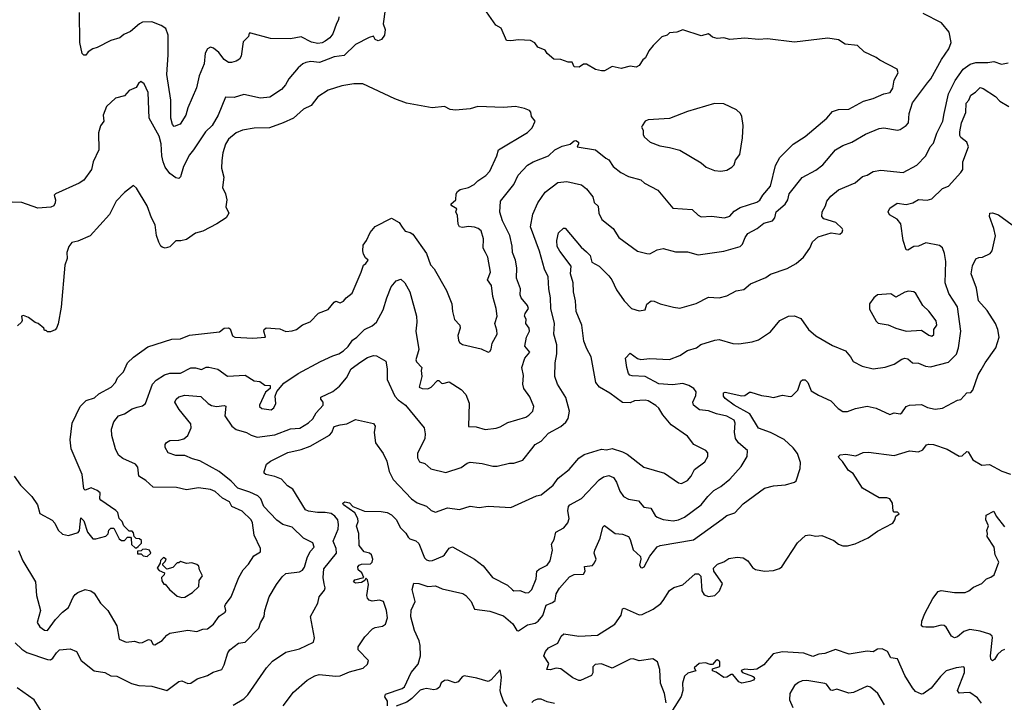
# Model space of a CAD drawing. Extents: x 1771496 to 1971148, y 471553 to 643630.
# Tile 306 of 656: x 1826601 to 1833124, y 550538 to 555057. Entities that reach past the tile are written whole.
import ezdxf

# ---------------------------------------------------------------- set-up
doc = ezdxf.new("R2010")
doc.units = 0

msp = doc.modelspace()

# ---------------------------------------------------------------- linework, layer by layer
at = {"layer": '0CON10XD'}
for points in [[(1829023.1, 555125), (1829008.8, 555028.8), (1829021.7, 554991.7), (1829017.5, 554955), (1828996.7, 554925), (1828975, 554916.2), (1828956.7, 554925), (1828945, 554946.7), (1828915, 554938.6), (1828825, 554893.3), (1828749.5, 554820.5), (1828685, 554810), (1828645, 554796.2), (1828587.4, 554772.6), (1828529.6, 554780.4), (1828495.5, 554774.5), (1828475.6, 554764.4), (1828445, 554737.5), (1828382.9, 554665), (1828361.9, 554625), (1828335, 554595.6), (1828256.9, 554543.1), (1828195, 554536.4), (1828085, 554561.5), (1828022.2, 554542.2), (1827965, 554543.3), (1827916.4, 554425), (1827875, 554356.9), (1827831.8, 554315), (1827752.9, 554195), (1827725, 554162.5), (1827685.9, 554085), (1827665, 554016.2), (1827655.4, 554004.6), (1827635, 554009.1), (1827595, 554038.5), (1827565, 554080), (1827550.3, 554115), (1827542.6, 554155), (1827538.3, 554235), (1827525.7, 554285.7), (1827459.5, 554405), (1827452.5, 554575), (1827425, 554632.5), (1827403, 554647), (1827387.5, 554635), (1827373, 554607), (1827325, 554587.5), (1827295, 554553.8), (1827235, 554536.7), (1827175, 554482.5), (1827154.3, 554425), (1827158, 554385), (1827136.9, 554353.1), (1827122.6, 554307.4), (1827125.6, 554195), (1827087.5, 554115), (1827075.7, 554065), (1827025.8, 553995), (1826995, 553974.4), (1826837.5, 553905), (1826830, 553895), (1826838.2, 553865), (1826836.3, 553843.7), (1826825.7, 553824.3), (1826807.5, 553815), (1826719.8, 553809.8), (1826615, 553847.5), (1826550.7, 553849.3)], [(1828716.1, 555076.1), (1828713.8, 555055), (1828698.8, 555031.2), (1828676.4, 554963.6), (1828655, 554936.7), (1828625, 554914.5), (1828605, 554903.9), (1828575, 554899.1), (1828535, 554908.2), (1828465, 554942.9), (1828395, 554930), (1828262.6, 554932.6), (1828132, 554968), (1828121.7, 554968.3), (1828115.7, 554945), (1828080.7, 554909.3), (1828068, 554815), (1828056.2, 554795), (1828035, 554782.5), (1828005, 554772.9), (1827985, 554774.4), (1827955, 554793.3), (1827919.3, 554839.3), (1827885, 554868), (1827865, 554875.7), (1827844, 554865), (1827828.6, 554835), (1827822.5, 554765), (1827788.9, 554685), (1827771.5, 554605), (1827715, 554473.3), (1827700.9, 554425), (1827664.8, 554365.2), (1827625, 554348.8), (1827612.5, 554362.5), (1827602.5, 554405), (1827601.6, 554525), (1827576.2, 554695), (1827585.3, 554825), (1827585.3, 554955), (1827567.9, 554997.9), (1827538.4, 555018.4), (1827475, 555041.8), (1827415, 555039.4), (1827395, 555029.4), (1827335, 554979.4), (1827291.3, 554958.7), (1827263.4, 554936.6), (1827205, 554918.6), (1827115, 554872.9), (1827085, 554864.4), (1827053.3, 554845), (1827038.8, 554821.2), (1827025, 554821.2), (1827015, 554833.8), (1826999.2, 554905), (1826996.2, 555103.8)], [(1831406.1, 554933.9), (1831305, 554926), (1831265, 554936), (1831221.7, 554931.7), (1831191.7, 554941.7), (1831165, 554963.3), (1831115, 554950), (1830995, 554990), (1830955, 554973.3), (1830905, 554970), (1830890, 554955), (1830855, 554942.5), (1830796.7, 554885), (1830769.3, 554850.7), (1830746.7, 554805), (1830729.5, 554790.5), (1830705, 554752.5), (1830685, 554743.3), (1830645, 554750), (1830585, 554733.3), (1830525, 554747.5), (1830475, 554717.5), (1830455, 554717.5), (1830415, 554727.5), (1830355, 554762.5), (1830335, 554762.5), (1830306.4, 554743.6), (1830275, 554743.8), (1830260, 554775), (1830235, 554776.2), (1830187, 554793), (1830140, 554795), (1830095, 554832.5), (1830082.5, 554855), (1830033.9, 554873.9), (1830013, 554903), (1829985, 554920), (1829905, 554924), (1829855, 554915.8), (1829825, 554918.8), (1829790.3, 555000.3), (1829755, 555020), (1829663.6, 555153.6)], [(1832615, 554638.1), (1832637.3, 554665), (1832707.1, 554792.9), (1832755.6, 554865), (1832772.5, 554905), (1832758.8, 554975), (1832708.8, 555035), (1832587.6, 555097.6)], [(1826591.7, 551541.7), (1826620.6, 551475), (1826706.2, 551335), (1826712.5, 551245), (1826737.9, 551145), (1826716.7, 551065), (1826735, 551037.1), (1826765, 551014.3), (1826785, 551014.2), (1826837.9, 551085), (1826885, 551135.4), (1826924.5, 551165), (1826955, 551233.8), (1826969.1, 551250.9), (1826985.8, 551264.2), (1827033.9, 551283.9), (1827072.5, 551275), (1827095, 551261.2), (1827135, 551193.8), (1827184.2, 551145), (1827244.4, 551045), (1827258.8, 550955), (1827305, 550935.5), (1827361.7, 550941.7), (1827395, 550930.6), (1827415, 550933.6), (1827455, 550954.4), (1827468.5, 550948.5), (1827485, 550920), (1827495, 550918.6), (1827545, 550947.8), (1827575, 550982.5), (1827595, 550994.4), (1827714.5, 551015.5), (1827775, 551005.4), (1827815, 551021.1), (1827845, 551024.4), (1827884.7, 551055.3), (1827923, 551107), (1827962.5, 551135), (1827967.1, 551145), (1827960.8, 551175), (1827964.2, 551185), (1828001.1, 551235), (1828053.6, 551365), (1828081.5, 551415), (1828116.9, 551453.1), (1828151.7, 551508.3), (1828195.7, 551535), (1828196.9, 551555), (1828153.2, 551645), (1828143.7, 551725), (1828135.2, 551745.2), (1828075, 551803.4), (1828005.7, 551835), (1827991.4, 551865), (1827945, 551888.5), (1827895, 551934.4), (1827865.5, 551945.5), (1827785, 551958.2), (1827705, 551944.5), (1827639.7, 551959.7), (1827485, 551961.1), (1827437, 552007), (1827390, 552035), (1827384.2, 552095), (1827368, 552115), (1827285, 552151.5), (1827254.3, 552174.3), (1827235.4, 552215), (1827210.8, 552305), (1827208.8, 552345), (1827224.1, 552395), (1827255.3, 552434.7), (1827295, 552447.7), (1827345, 552480.4), (1827378.8, 552491.2), (1827415, 552500), (1827434.3, 552515), (1827481.5, 552645), (1827505, 552670), (1827561.1, 552705), (1827596.2, 552716.2), (1827665, 552717.5), (1827735, 552751.5), (1827765, 552751.3), (1827805, 552741.5), (1827835, 552756), (1827854.1, 552755.9), (1827912.4, 552742.4), (1827976.4, 552696.4), (1828095, 552704.4), (1828155, 552666.9), (1828191.7, 552661.7), (1828225, 552637.5), (1828260, 552635), (1828260, 552615), (1828229.3, 552590.7), (1828188.8, 552505), (1828190, 552495), (1828205, 552482.5), (1828265.8, 552474.2), (1828285, 552487.5), (1828296.7, 552515), (1828293.9, 552563.9), (1828303.3, 552595), (1828350.3, 552649.7), (1828444.6, 552715.4), (1828593, 552793), (1828675, 552832), (1828715, 552844), (1828745, 552864.2), (1828777.3, 552892.7), (1828804.7, 552935.3), (1828835.3, 552954.7), (1828885.8, 553005), (1828935, 553031.1), (1828964.5, 553055), (1829009.1, 553135), (1829032.7, 553215), (1829062.4, 553287.6), (1829095, 553327.5), (1829125, 553339.2), (1829152.9, 553315), (1829186.2, 553256.2), (1829229.4, 553095), (1829231.4, 553055), (1829224.2, 552995), (1829244.4, 552874.4), (1829224.4, 552805), (1829230.7, 552790.7), (1829265.6, 552755), (1829260.4, 552735), (1829265.4, 552694.6), (1829248, 552625), (1829267.5, 552615), (1829305, 552612.7), (1829326.5, 552625), (1829368.8, 552668.8), (1829378.3, 552668.3), (1829395, 552650), (1829405, 552647.5), (1829445, 552659.2), (1829525, 552608), (1829557.5, 552575), (1829578.7, 552518.7), (1829574.4, 552364.4), (1829625, 552360.8), (1829685, 552343.5), (1829757.2, 552352.8), (1829785, 552360.6), (1829835, 552390), (1829955, 552424.5), (1829975, 552438.1), (1830000.5, 552465), (1830006.7, 552495), (1829980.5, 552560.5), (1829940, 552615), (1829933.3, 552645), (1829937.8, 552702.2), (1829928.5, 552755), (1829948, 552815), (1829981.1, 552855), (1829947.9, 552895), (1829957.6, 552955), (1829977.4, 552995), (1829975.2, 553015.2), (1829953.8, 553045), (1829955.3, 553075), (1829945.4, 553095), (1829949.1, 553110.8), (1829972.1, 553145), (1829965, 553165.6), (1829923.8, 553215), (1829915.5, 553235), (1829918.2, 553275), (1829892.5, 553345), (1829895.4, 553415), (1829885.5, 553465), (1829864.6, 553515), (1829863.3, 553556.7), (1829849.1, 553629.1), (1829800.5, 553725), (1829781.9, 553781.9), (1829786.5, 553855), (1829875, 553966.7), (1829902.5, 554027.5), (1829965, 554093.3), (1830002, 554115), (1830103.3, 554155), (1830146.7, 554195), (1830195, 554219.5), (1830248.2, 554231.8), (1830275, 554254), (1830285, 554257.1), (1830302, 554245), (1830303.8, 554235), (1830294.1, 554214.1), (1830415, 554195.4), (1830485, 554140), (1830505, 554130), (1830533.1, 554085), (1830583.8, 554045), (1830635, 554018.5), (1830715, 553997.5), (1830740, 553975), (1830828.8, 553928.8), (1830928.7, 553808.7), (1831055, 553800.8), (1831095, 553762.9), (1831115, 553751.9), (1831184.3, 553755.7), (1831270, 553745), (1831305, 553756), (1831335, 553789.2), (1831375, 553814.4), (1831485, 553849.5), (1831505, 553861.9), (1831524, 553896), (1831575.6, 553955), (1831608.3, 554091.7), (1831636, 554144), (1831725, 554232.9), (1831805, 554283.3), (1831948.1, 554405), (1831985, 554448.1), (1832025, 554462.2), (1832095, 554463.8), (1832191.7, 554518.3), (1832255, 554535.6), (1832325, 554565.6), (1832368.8, 554575), (1832385, 554603.3), (1832393.5, 554656.5), (1832420, 554705), (1832415, 554730), (1832299.3, 554789.3), (1832275, 554807.5), (1832195, 554843.8), (1832152.5, 554885), (1832070, 554895), (1832025, 554922.5), (1831955, 554933.8), (1831735, 554907.1), (1831555, 554930), (1831495, 554926), (1831406.1, 554933.9)], [(1828015, 550518.6), (1828085, 550561.4), (1828111.9, 550588.1), (1828235.7, 550765), (1828275, 550809.5), (1828365, 550870.6), (1828455, 550892.2), (1828547.5, 550935), (1828553.3, 550965), (1828527.5, 551105), (1828575.8, 551194.2), (1828584, 551235), (1828620.6, 551279.4), (1828624.4, 551295.6), (1828617.8, 551322.2), (1828610.7, 551365), (1828615, 551421.2), (1828700.6, 551525), (1828696.9, 551555), (1828677.2, 551605), (1828710.4, 551685), (1828713.6, 551715), (1828707.5, 551745), (1828689.5, 551769.5), (1828665, 551786.9), (1828625, 551795.4), (1828573.9, 551793.9), (1828515, 551803.1), (1828495, 551812.5), (1828409.8, 551949.8), (1828375, 551970.8), (1828334.5, 552014.5), (1828291.7, 552031.7), (1828232.5, 552045), (1828220, 552055), (1828220, 552065), (1828236.4, 552113.6), (1828262.5, 552135), (1828378, 552192), (1828465, 552211.5), (1828525, 552233.8), (1828653.4, 552306.6), (1828668.5, 552325), (1828685, 552363.1), (1828724.5, 552375.5), (1828768, 552382), (1828825, 552410), (1828945, 552383.3), (1828956.2, 552365), (1828948.6, 552325), (1828959.1, 552255), (1829008, 552185), (1829032.5, 552135), (1829048.1, 552065), (1829075, 552012), (1829196, 551885), (1829235, 551857.5), (1829295.5, 551835.5), (1829327.9, 551807.9), (1829355, 551795.8), (1829435, 551824.4), (1829515, 551814.4), (1829585, 551837.1), (1829645, 551828.1), (1829705, 551837.1), (1829855, 551827.3), (1830025, 551903.8), (1830055, 551912), (1830135.4, 551974.6), (1830168.6, 552021.4), (1830240.6, 552079.4), (1830305, 552154.2), (1830341.2, 552178.8), (1830455, 552213.1), (1830489.1, 552209.1), (1830525, 552217.3), (1830595, 552195.6), (1830625, 552180), (1830735, 552094), (1830873.3, 552055), (1830965, 551990.8), (1830985, 551986), (1831025, 552006), (1831049.2, 552035), (1831071.5, 552078.5), (1831140.3, 552129.7), (1831160, 552165), (1831159.5, 552189.5), (1831146.7, 552205), (1831067.5, 552245), (1831025, 552300), (1830917.5, 552375), (1830861.1, 552441.1), (1830835.4, 552485.4), (1830815, 552502.9), (1830765, 552533.3), (1830745, 552538.9), (1830675, 552533.3), (1830645, 552521.4), (1830595, 552523.1), (1830510.8, 552585), (1830442.9, 552625), (1830417.8, 552655), (1830387.8, 552825), (1830357.8, 552877.8), (1830338.3, 552928.3), (1830325.4, 553035), (1830287.9, 553125), (1830282.5, 553195), (1830270, 553255), (1830268.2, 553315), (1830250.9, 553375), (1830253.8, 553425), (1830178.5, 553525), (1830162.5, 553555), (1830160, 553595), (1830170, 553645), (1830204.2, 553675.8), (1830215, 553676.2), (1830320.7, 553550.7), (1830355, 553520.6), (1830380, 553495), (1830391.1, 553451.1), (1830440.6, 553425), (1830505, 553360.8), (1830524.6, 553334.6), (1830555, 553268), (1830606.1, 553196.1), (1830655, 553145.7), (1830705, 553130), (1830743.9, 553136.1), (1830756.8, 553173.2), (1830785, 553195.8), (1830805, 553194.2), (1830845, 553176), (1830932.7, 553152.7), (1830975, 553147.5), (1831082.1, 553177.9), (1831165, 553220.8), (1831235, 553215.8), (1831285, 553228), (1831347.9, 553262.1), (1831398.9, 553271.1), (1831442.6, 553307.4), (1831545, 553350), (1831575, 553372.2), (1831685, 553410), (1831745, 553441.9), (1831794, 553485), (1831835.8, 553545), (1831854.2, 553585.8), (1831891.7, 553618.3), (1831976.2, 553646.2), (1832035, 553636.2), (1832050.3, 553649.7), (1832054, 553665), (1832049.2, 553675), (1832008.8, 553715), (1831929.1, 553739.1), (1831915.6, 553755), (1831917.8, 553785), (1831940, 553825), (1831947.5, 553855), (1831975, 553888.9), (1832025, 553930.6), (1832135, 553976.9), (1832185, 554018.9), (1832215, 554027.1), (1832255, 554051.4), (1832305, 554060.6), (1832455, 554044.4), (1832545.5, 554094.5), (1832605, 554156), (1832632.9, 554215), (1832655, 554238.8), (1832677.8, 554305), (1832717.3, 554385), (1832725.4, 554435), (1832754.8, 554565.2), (1832798.9, 554655), (1832851.3, 554728.7), (1832898.6, 554761.4), (1832935, 554773.5), (1833015, 554773.1), (1833055, 554779.5), (1833105, 554762.9), (1833149.3, 554770.7)], [(1826571.7, 550931.7), (1826615, 550888.6), (1826648.3, 550868.3), (1826785, 550820.6), (1826805, 550820), (1826820.7, 550829.3), (1826845, 550866), (1826865, 550884.3), (1826935, 550892), (1826976.2, 550875), (1827008.5, 550815), (1827095, 550746.9), (1827165, 550734.3), (1827205, 550713.5), (1827245, 550711.4), (1827342.2, 550662.2), (1827388.9, 550648.9), (1827475, 550645.6), (1827575, 550615.6), (1827655, 550675.6), (1827675, 550679.4), (1827715, 550662.5), (1827735, 550663.5), (1827777.1, 550692.9), (1827845, 550715.8), (1827882.4, 550737.6), (1827939.4, 550755), (1827956.2, 550785), (1827980, 550865), (1827992, 550885), (1828049.7, 550930.3), (1828095, 550936.4), (1828185, 551029.4), (1828195.4, 551064.6), (1828220, 551105), (1828225.7, 551145), (1828254.2, 551235), (1828302.5, 551317.5), (1828340.7, 551369.3), (1828365, 551390.8), (1828455, 551401.9), (1828475, 551411.9), (1828488.2, 551431.8), (1828504.8, 551495.2), (1828525, 551535.6), (1828551.4, 551565), (1828543.6, 551593.6), (1828481.4, 551625), (1828406.8, 551696.8), (1828345, 551714.3), (1828303.3, 551743.3), (1828217.3, 551835), (1828199.2, 551885), (1828179.4, 551905), (1828125, 551930), (1828045, 551955.4), (1828001, 552001), (1827921.5, 552065), (1827795, 552137.3), (1827745, 552149.6), (1827695, 552171.5), (1827635, 552172.7), (1827585, 552190), (1827564.2, 552225), (1827564.7, 552245), (1827572.3, 552257.7), (1827595, 552271.5), (1827655, 552273.2), (1827687.2, 552282.8), (1827714, 552305), (1827737.1, 552355), (1827735, 552381.2), (1827657.1, 552477.1), (1827628.9, 552525), (1827637.8, 552545), (1827655, 552560.9), (1827695, 552570.7), (1827801.5, 552561.5), (1827849.1, 552515), (1827872.3, 552502.3), (1827905, 552496.7), (1827955, 552502.2), (1827967.2, 552497.2), (1827960.8, 552435), (1828006.6, 552366.6), (1828034.8, 552344.8), (1828104, 552324), (1828135, 552305.6), (1828175, 552293.6), (1828291.3, 552308.7), (1828395, 552349.3), (1828456.9, 552353.1), (1828515, 552388.2), (1828543.1, 552415), (1828565, 552454.2), (1828611.9, 552505), (1828610.5, 552525), (1828596, 552545), (1828595, 552558.8), (1828675, 552594.5), (1828720.2, 552629.8), (1828766.8, 552685), (1828797.8, 552745), (1828861.2, 552791.2), (1828905, 552821.2), (1828945, 552834.5), (1828965, 552831.4), (1829025.4, 552795.4), (1829036.3, 552746.3), (1829034.6, 552674.6), (1829086.7, 552565), (1829109.2, 552539.2), (1829157.8, 552505), (1829280, 552355), (1829287.5, 552315), (1829285, 552283.3), (1829237.1, 552185), (1829236.6, 552156.6), (1829249.8, 552129.8), (1829285, 552118.6), (1829325, 552082.9), (1829425, 552059.2), (1829525, 552092.2), (1829565, 552121.1), (1829585, 552127.1), (1829665, 552119.4), (1829735, 552101.4), (1829765, 552101.4), (1829845, 552120.8), (1829875, 552121.4), (1829935, 552141.2), (1829994.5, 552215.5), (1830015.8, 552245), (1830055, 552267.1), (1830105, 552319.2), (1830186.2, 552363.8), (1830218, 552392), (1830234.4, 552415.6), (1830244.4, 552465), (1830218, 552555), (1830163.5, 552645), (1830145.6, 552695), (1830148.6, 552785), (1830159.4, 552845), (1830158.9, 552905), (1830139.4, 552975), (1830143.3, 553045), (1830120, 553145), (1830118.2, 553215), (1830105.5, 553275), (1830102.1, 553355), (1830078.2, 553405), (1830044.6, 553525), (1829985.5, 553685), (1830000.2, 553769.8), (1830034.5, 553845.5), (1830082, 553915), (1830165, 553980), (1830225, 553985.5), (1830322.6, 553962.6), (1830356.1, 553936.1), (1830397.5, 553885), (1830407.7, 553847.7), (1830433.3, 553823.3), (1830438.2, 553775), (1830456.5, 553735), (1830532.9, 553675), (1830569.2, 553615), (1830694.5, 553524.5), (1830755, 553508.1), (1830775, 553507.5), (1830825, 553534.3), (1830865, 553541.4), (1830945, 553519.4), (1831025, 553519.2), (1831095, 553500.8), (1831265.5, 553524.5), (1831375, 553555.7), (1831388.9, 553571.1), (1831406.8, 553615), (1831425, 553642.1), (1831486.6, 553673.4), (1831530.1, 553709.9), (1831589.4, 553725), (1831604.4, 553745), (1831612.2, 553785), (1831672.3, 553835), (1831690, 553865), (1831699.5, 553905), (1831785, 554012.5), (1831875, 554061.4), (1831920.8, 554095), (1832006.2, 554195), (1832055, 554224.3), (1832115, 554245.7), (1832205, 554298.1), (1832295, 554335.6), (1832325, 554340.6), (1832415.6, 554324.4), (1832435, 554329.2), (1832475, 554355.6), (1832489.5, 554375), (1832493.1, 554435), (1832515, 554506.2), (1832615, 554638.1)], [(1827608.9, 552941.1), (1827665, 552944.4), (1827725, 552968.9), (1827925, 552991.1), (1827955, 553014), (1827985, 553016.7), (1827995, 553010), (1828010, 552965), (1828025, 552955.8), (1828145, 552947.5), (1828230, 552955), (1828217.5, 552995), (1828220, 553005), (1828233.6, 553016.4), (1828325, 553010), (1828365, 552993.3), (1828405, 552996.7), (1828435, 553006.7), (1828473.9, 553036.1), (1828525, 553057.5), (1828580, 553115), (1828645, 553137.5), (1828685, 553187.5), (1828695, 553192.5), (1828725, 553183.3), (1828745, 553192.5), (1828763.6, 553216.4), (1828803, 553247), (1828863.8, 553385), (1828877.5, 553432.5), (1828895, 553442.5), (1828910, 553465), (1828890.7, 553480.7), (1828878.8, 553505), (1828873.9, 553526.1), (1828876.7, 553565), (1828898.8, 553595), (1828921.7, 553648.3), (1828955, 553686.7), (1829065, 553742.5), (1829115, 553713.3), (1829135, 553683.3), (1829155, 553657.5), (1829188.1, 553648.1), (1829205, 553636.7), (1829295, 553510), (1829322.5, 553435), (1829347.3, 553407.3), (1829429.2, 553265), (1829464.4, 553175), (1829468.1, 553125), (1829481.2, 553071.2), (1829516, 553035), (1829518, 553015), (1829504.3, 552965.7), (1829507.1, 552935), (1829515, 552918.8), (1829535, 552907.5), (1829657, 552877), (1829705, 552856.7), (1829715, 552860), (1829723.8, 552875), (1829730.6, 552915), (1829763.3, 552975), (1829762, 553002), (1829747.8, 553045), (1829763.3, 553095), (1829756.5, 553145), (1829736.3, 553223.7), (1829727.2, 553297.2), (1829699.4, 553335), (1829720.5, 553385), (1829701.5, 553485), (1829687.5, 553515), (1829671.8, 553545), (1829674.4, 553605), (1829658, 553658), (1829638, 553675), (1829615, 553682.7), (1829575, 553687.9), (1829535, 553680.6), (1829515.6, 553685.6), (1829505, 553702.5), (1829500.9, 553760.9), (1829490, 553785), (1829497.5, 553805), (1829464.2, 553824.2), (1829457.5, 553835), (1829490, 553865), (1829492.5, 553905), (1829500.5, 553919.5), (1829518.3, 553931.7), (1829575, 553945.6), (1829612, 553965), (1829635, 553990), (1829688.8, 554025), (1829715, 554053.8), (1829761.9, 554155), (1829772, 554195), (1829965, 554310.8), (1829995, 554340), (1830015.5, 554385.5), (1829991.2, 554415), (1829987.5, 554445), (1829977.5, 554455), (1829945, 554470), (1829885, 554482), (1829805, 554476), (1829635, 554481.5), (1829585, 554467.5), (1829487.7, 554457.7), (1829452.7, 554462.7), (1829415, 554481.2), (1829333.3, 554473.3), (1829164.4, 554504.4), (1829085, 554533.1), (1828875, 554631.9), (1828815, 554632.2), (1828735, 554618.9), (1828645, 554589.4), (1828575, 554546.9), (1828531.2, 554488.8), (1828480.8, 554465), (1828415, 554404.3), (1828346.3, 554373.7), (1828255, 554341.1), (1828155, 554338.9), (1828076, 554326), (1828035, 554308.9), (1827985, 554266.2), (1827965, 554232.5), (1827947.5, 554175), (1827940.6, 554125), (1827937.5, 554075), (1827953.3, 554015), (1827943.3, 553945), (1827964.2, 553904.2), (1827972.5, 553865), (1827967, 553817), (1827986, 553775), (1827968, 553745), (1827906.2, 553705), (1827815, 553657.1), (1827765, 553644.2), (1827705, 553601.2), (1827667.7, 553592.3), (1827635, 553593.8), (1827595, 553553.8), (1827565, 553543.8), (1827545, 553550), (1827535, 553557.5), (1827522, 553585), (1827507.3, 553627.3), (1827498.3, 553698.3), (1827474, 553745), (1827446, 553825), (1827375, 553942.5), (1827355, 553960), (1827295, 553913.8), (1827238.8, 553855), (1827195, 553766.7), (1827066.7, 553625), (1826985, 553591.2), (1826945, 553581.2), (1826925.5, 553554.5), (1826913.7, 553515), (1826914.7, 553475), (1826898.7, 553431.3), (1826874.7, 553154.7), (1826855, 553043.8), (1826845.4, 553015), (1826835, 553002.9), (1826805, 552990), (1826785, 552990), (1826775, 553000), (1826765, 553000), (1826760, 553015), (1826723.3, 553045), (1826702.7, 553052.7), (1826658.8, 553085), (1826625, 553098), (1826612.5, 553095), (1826617.5, 553065), (1826612.5, 553055), (1826585, 553030)], [(1828346.9, 550515), (1828415.6, 550605), (1828505.3, 550684.7), (1828555, 550713.8), (1828585, 550721.1), (1828695, 550710), (1828725, 550713.6), (1828785, 550740.4), (1828876, 550764), (1828905, 550790), (1828911.1, 550815), (1828844, 550885), (1828844, 550905), (1828888.3, 550971.7), (1828938.6, 551025), (1828955, 551033.6), (1829005, 551041.3), (1829025, 551054.5), (1829036.8, 551096.8), (1829031.3, 551145), (1829011.5, 551205), (1828985, 551213.8), (1828935, 551206.9), (1828915, 551214.3), (1828905, 551226.2), (1828900.5, 551245), (1828912.1, 551317.9), (1828905, 551347.5), (1828895, 551360), (1828887.5, 551345), (1828865, 551331.4), (1828825, 551326.2), (1828812.9, 551335), (1828820.5, 551349.5), (1828880, 551365), (1828867.5, 551395), (1828843.3, 551415), (1828842, 551435), (1828848.8, 551445), (1828865, 551452.9), (1828925, 551454.2), (1828935.7, 551465), (1828941.4, 551485), (1828932.5, 551515), (1828918.8, 551525), (1828884, 551535), (1828850, 551575), (1828848.6, 551655), (1828833.2, 551703.2), (1828843.6, 551735), (1828842, 551755), (1828821.3, 551791.3), (1828745.8, 551845), (1828741.4, 551855), (1828755, 551864), (1828785, 551859.2), (1828808.8, 551835), (1828885, 551803.1), (1828995, 551801.9), (1829035.4, 551795.4), (1829065, 551778.5), (1829096.8, 551745), (1829121.1, 551695), (1829158.1, 551658.1), (1829175, 551630), (1829185, 551620), (1829225, 551607.8), (1829245, 551588.9), (1829281.8, 551495), (1829295, 551481.1), (1829315, 551473.5), (1829335, 551475.6), (1829405, 551504.5), (1829415, 551514.4), (1829445, 551559.2), (1829467.2, 551567.2), (1829615, 551485.6), (1829671.7, 551441.7), (1829734.1, 551364.1), (1829832.7, 551312.7), (1829865, 551281.4), (1829875, 551275.8), (1829915, 551277.1), (1829955, 551261.9), (1829975, 551264.3), (1829993.3, 551285), (1830023.1, 551355), (1830027.5, 551405), (1830041.4, 551418.6), (1830095, 551446.2), (1830115.6, 551474.4), (1830130.3, 551545), (1830124.6, 551585), (1830142.3, 551615), (1830152.2, 551665), (1830206.4, 551693.6), (1830233.4, 551726.6), (1830240.8, 551755), (1830232.5, 551805), (1830237.8, 551835), (1830246, 551845), (1830322.7, 551887.3), (1830438.9, 552011.1), (1830469.4, 552029.4), (1830505, 552038.9), (1830535, 552026.7), (1830555, 551995.8), (1830576.4, 551935), (1830601.2, 551901.2), (1830635, 551881.8), (1830701.2, 551871.2), (1830735, 551828.6), (1830782.8, 551822.8), (1830810.9, 551775), (1830825, 551763.6), (1830865, 551748.2), (1830929.6, 551739.6), (1830965, 551745.9), (1831005, 551763.8), (1831116, 551845), (1831159.4, 551900.6), (1831200.1, 551939.9), (1831245, 551966.8), (1831305.2, 552014.8), (1831380.5, 552099.5), (1831421.4, 552165), (1831422.5, 552205), (1831362.7, 552255), (1831343.2, 552285), (1831337.2, 552327.2), (1831341.1, 552385), (1831334.6, 552405), (1831285, 552431.6), (1831217.3, 552447.3), (1831165, 552466.5), (1831105, 552473.8), (1831064.6, 552504.6), (1831061.4, 552525), (1831080.9, 552569.1), (1831082.8, 552592.8), (1831067.8, 552615), (1831035, 552635.4), (1830995, 552648.2), (1830925, 552638.6), (1830835, 552646.2), (1830745, 552695.3), (1830658.1, 552698.1), (1830643.4, 552703.4), (1830634, 552715), (1830622.5, 552755), (1830614, 552816), (1830645, 552850), (1830694.5, 552814.5), (1830715, 552808), (1830775, 552813.3), (1830905, 552806.2), (1830975, 552834), (1831025, 552866.2), (1831085, 552883.8), (1831114.2, 552905.8), (1831205.9, 552935.9), (1831235, 552938.6), (1831325, 552913.5), (1831365, 552910.6), (1831453.9, 552923.9), (1831495, 552938), (1831575, 552991.2), (1831636.7, 553065), (1831695, 553093.8), (1831735, 553096.7), (1831775, 553078.8), (1831826.1, 553006.1), (1831875.8, 552965), (1831985, 552900), (1832071.2, 552865), (1832105.8, 552825), (1832123.1, 552793.1), (1832183.1, 552763.1), (1832255, 552744.4), (1832335, 552755.7), (1832394.5, 552775.5), (1832445, 552810), (1832465, 552816.7), (1832485, 552810.8), (1832515, 552784.4), (1832555, 552781.9), (1832602, 552762), (1832635, 552758.1), (1832755, 552790.4), (1832808.4, 552841.6), (1832821.7, 552885), (1832836.8, 552995), (1832813.3, 553155), (1832757.3, 553245), (1832731.8, 553315), (1832736, 553456), (1832728.8, 553508.8), (1832715.4, 553545.4), (1832695, 553561.4), (1832605, 553579.2), (1832555, 553558), (1832525, 553556.2), (1832485, 553531.2), (1832475, 553532.5), (1832454.4, 553595), (1832439.2, 553705), (1832415.4, 553735.4), (1832364.4, 553764.4), (1832355.7, 553785), (1832365, 553810), (1832415, 553841.4), (1832475, 553832.3), (1832518, 553845), (1832555, 553866.9), (1832612.1, 553862.1), (1832645, 553870.4), (1832715, 553939.4), (1832755, 553955.8), (1832835.6, 554045), (1832848.9, 554065), (1832850, 554115), (1832887.1, 554215), (1832875.8, 554245), (1832836.5, 554276.5), (1832829.2, 554289.2), (1832828.4, 554315), (1832841.3, 554375), (1832868.4, 554441.6), (1832871.8, 554505), (1832888.8, 554525), (1832903, 554557), (1832933.7, 554576.3), (1832965, 554607.1), (1832985, 554602.2), (1833065, 554548.2), (1833095, 554517.1), (1833155, 554482.9)], [(1831245, 554054.3), (1831285, 554060.8), (1831319.3, 554080.7), (1831333.8, 554096.2), (1831343.2, 554126.8), (1831371.5, 554165), (1831390.5, 554275), (1831394.3, 554355.7), (1831385.5, 554415.5), (1831375.6, 554435.6), (1831350.9, 554460.9), (1831265, 554500.8), (1831205, 554502.2), (1831025, 554448.9), (1830906.6, 554403.4), (1830765, 554394.4), (1830745, 554384), (1830723.8, 554355), (1830721.2, 554345), (1830732.5, 554325), (1830732.5, 554295), (1830739.3, 554279.3), (1830776.8, 554246.8), (1830840.9, 554220.9), (1830905, 554211.4), (1830975, 554192.5), (1831115, 554110), (1831149.7, 554079.7), (1831205, 554058.6), (1831245, 554054.3)], [(1830154.6, 551255), (1830177.2, 551292.8), (1830242.5, 551367.5), (1830275, 551384.3), (1830335, 551387.1), (1830347.5, 551405), (1830343.6, 551436.4), (1830395, 551444), (1830410, 551460), (1830420.5, 551485), (1830407.8, 551525), (1830410.6, 551545), (1830445.7, 551625), (1830465, 551696.2), (1830475, 551708), (1830545, 551655.8), (1830595, 551650), (1830634.4, 551634.4), (1830645.5, 551615.5), (1830665, 551548), (1830713, 551503), (1830716.2, 551485), (1830706.2, 551445), (1830715, 551430), (1830725, 551427.5), (1830737.5, 551435), (1830775.7, 551505), (1830825, 551567.1), (1830845, 551575.4), (1831065, 551613.5), (1831255, 551750.6), (1831285, 551775.5), (1831338.9, 551791.1), (1831395, 551850.6), (1831535, 551955.7), (1831595, 551970.8), (1831675, 551977.1), (1831735, 551994.2), (1831746, 552005), (1831771.5, 552085), (1831774.1, 552125), (1831754.1, 552185), (1831725, 552222.7), (1831665, 552278.6), (1831575, 552323.5), (1831495, 552352), (1831437.9, 552447.9), (1831334.5, 552505), (1831275, 552550), (1831264.3, 552565), (1831264.3, 552585.7), (1831275, 552590.8), (1831385, 552567.5), (1831405, 552569.2), (1831435, 552590), (1831445, 552590.8), (1831515, 552568), (1831565, 552561.2), (1831595, 552556.2), (1831655, 552571.2), (1831705, 552562), (1831717.5, 552565), (1831755.6, 552605), (1831775.6, 552664.4), (1831787.3, 552672.7), (1831805, 552671.9), (1831821.8, 552655), (1831845, 552600.8), (1831892.1, 552572.1), (1831975, 552534), (1832023.4, 552483.4), (1832053.4, 552463.4), (1832085, 552462.9), (1832137.4, 552482.6), (1832215, 552498.1), (1832275, 552484.2), (1832365, 552442.5), (1832395, 552454), (1832435, 552448), (1832445.6, 552454.4), (1832474.5, 552495.5), (1832495, 552504.2), (1832575, 552508.6), (1832615, 552490), (1832665, 552479.2), (1832715, 552486), (1832815, 552537.5), (1832836.8, 552543.2), (1832875, 552586.2), (1832901.7, 552588.3), (1832915, 552603.3), (1832951.1, 552705), (1832971.2, 552738.8), (1832996.5, 552785), (1833067.8, 552885), (1833089.2, 552955), (1833082.1, 553005), (1833065.2, 553045.2), (1833010.6, 553130.6), (1832953.3, 553195), (1832939.6, 553279.6), (1832903.6, 553375), (1832913, 553427), (1832936.1, 553473.9), (1832955, 553483.3), (1832980, 553485), (1833030.7, 553509.3), (1833043.9, 553526.1), (1833065.5, 553625), (1833055.5, 553675), (1833025.6, 553755), (1833028.8, 553775), (1833045, 553779.2), (1833085, 553764.3), (1833201.5, 553681.5)], [(1832645, 552961.1), (1832657.6, 552972.4), (1832657.3, 553005), (1832678.2, 553035), (1832673.7, 553063.7), (1832625, 553128), (1832583.8, 553163.8), (1832538.8, 553245), (1832525, 553256.2), (1832488.8, 553258.8), (1832465, 553252.9), (1832405, 553219.2), (1832372.9, 553242.9), (1832285, 553234.5), (1832259.4, 553215), (1832231.4, 553175), (1832230.2, 553140.2), (1832275, 553061.2), (1832288.1, 553048.1), (1832355, 553036), (1832405, 553014), (1832475, 552994.5), (1832575, 553001.8), (1832625, 552967.8), (1832645, 552961.1)], [(1826563.3, 552035), (1826606, 551975), (1826681.2, 551901.2), (1826718.5, 551845), (1826735, 551786.7), (1826815, 551743.3), (1826834.1, 551724.1), (1826855, 551677.5), (1826885, 551650), (1826925, 551642.5), (1826988.3, 551661.7), (1826997.5, 551675), (1827005, 551760), (1827025, 551740), (1827050, 551665), (1827085, 551620), (1827105, 551620), (1827171.7, 551638.3), (1827187, 551653), (1827191.7, 551678.3), (1827205, 551690), (1827225, 551690), (1827260.7, 551620.7), (1827275, 551610), (1827295, 551610), (1827315, 551630), (1827335, 551630), (1827340, 551625), (1827341.7, 551581.7), (1827365, 551560), (1827375, 551560), (1827385, 551570), (1827408.3, 551591.7), (1827408.3, 551608.3), (1827395, 551620), (1827371.7, 551621.7), (1827360, 551635), (1827355, 551660), (1827345, 551670), (1827325, 551670), (1827290, 551705), (1827280, 551735), (1827260, 551755), (1827250, 551795), (1827238.3, 551808.3), (1827137.5, 551875), (1827132.5, 551885), (1827133.3, 551925), (1827115, 551940), (1827075, 551956.7), (1827035, 551942.5), (1827025, 551950), (1827014, 552045), (1826940.8, 552215), (1826935.7, 552275), (1826948.6, 552385), (1827001.2, 552495), (1827041.2, 552535), (1827095.6, 552554.4), (1827125, 552580), (1827207.5, 552625), (1827235.4, 552654.6), (1827249.2, 552685), (1827288.1, 552725), (1827314.4, 552785), (1827355, 552822.5), (1827449.5, 552890.5), (1827608.9, 552941.1)], [(1830645, 550824.4), (1830525, 550764.4), (1830455, 550792), (1830412.8, 550787.2), (1830397.6, 550772.4), (1830397.3, 550732.7), (1830390, 550715), (1830317.3, 550682.7), (1830305, 550682.5), (1830265, 550700.5), (1830185, 550759.4), (1830155, 550764.4), (1830115, 550752.5), (1830092.5, 550755), (1830106.7, 550795), (1830073.3, 550845), (1830084.3, 550875), (1830105, 550898.1), (1830165, 550930), (1830189.2, 550975), (1830205, 550992), (1830305, 550975.6), (1830428.3, 550981.7), (1830544.5, 551055.5), (1830585.6, 551114.4), (1830595, 551156.7), (1830605, 551160), (1830705, 551116.2), (1830725, 551120), (1830796.7, 551155), (1830848.3, 551191.7), (1830865, 551211.2), (1830905, 551278.6), (1830935, 551297.5), (1830994.4, 551315.6), (1831075, 551389.2), (1831097.3, 551387.3), (1831113.9, 551373.9), (1831120, 551275), (1831135, 551250), (1831165, 551238.6), (1831207.1, 551245), (1831236.9, 551275), (1831256.2, 551325), (1831198.8, 551405), (1831198, 551425), (1831225, 551453.1), (1831265, 551468.1), (1831299.6, 551490.4), (1831355, 551498.8), (1831393.9, 551493.9), (1831425.4, 551475.4), (1831455, 551430), (1831475, 551416.9), (1831535, 551405.5), (1831595, 551411.1), (1831635, 551422.9), (1831650, 551435), (1831755, 551594.3), (1831807, 551643), (1831833.1, 551646.9), (1831875, 551637.3), (1831915, 551642.2), (1831995, 551608), (1832026.7, 551585), (1832055, 551574.4), (1832085, 551574.5), (1832135, 551587.1), (1832222.4, 551627.6), (1832285, 551671.8), (1832385.5, 551724.5), (1832398.8, 551745), (1832405, 551770), (1832427.5, 551785), (1832416.7, 551796.7), (1832395, 551797.5), (1832387.5, 551805), (1832384, 551855), (1832366, 551885), (1832345, 551891.4), (1832295, 551892.5), (1832185, 551956.2), (1832122.3, 552052.3), (1832092.3, 552072.3), (1832053, 552133), (1832030, 552155), (1832026, 552165), (1832036, 552175), (1832075, 552180.8), (1832141.1, 552168.9), (1832188.7, 552191.3), (1832225, 552194.4), (1832395, 552171.5), (1832495, 552201.8), (1832555, 552195.8), (1832585, 552210), (1832608.7, 552241.3), (1832625, 552246.9), (1832655.7, 552244.3), (1832745.8, 552214.2), (1832825, 552167.9), (1832845, 552168.5), (1832875, 552198.6), (1832885, 552195.7), (1832915, 552142.2), (1832975, 552108.6), (1833025, 552112.5), (1833107.4, 552067.4), (1833165, 552047.1)], [(1833125, 550887.5), (1833105, 550877.8), (1833080, 550855), (1833058.3, 550821.7), (1833045, 550813.3), (1833035, 550822.5), (1833032.5, 550845), (1833045.8, 550965.8), (1833043.8, 550975), (1833027.9, 550987.9), (1832965, 551009.5), (1832895, 551020), (1832855, 551006.4), (1832815, 550971.9), (1832794.6, 550964.6), (1832774.2, 550975), (1832738.6, 551035), (1832725, 551045.6), (1832705, 551048.9), (1832655, 551036.2), (1832605, 551034.5), (1832585, 551036.9), (1832574.6, 551044.6), (1832576.7, 551075), (1832596.7, 551125), (1832649.8, 551225), (1832685, 551271.8), (1832705, 551278.8), (1832795, 551264.6), (1832865, 551265.6), (1832890, 551275), (1832919.3, 551300.7), (1832975, 551324.2), (1833005.5, 551354.5), (1833035, 551365.8), (1833057.4, 551382.6), (1833088.1, 551465), (1833063.1, 551515), (1833057.1, 551565), (1833010, 551635), (1833013.8, 551655), (1833007.5, 551675), (1833020, 551705), (1833001.2, 551745), (1833005, 551777.5), (1833055, 551802.5), (1833070.5, 551770.5), (1833125, 551700)], [(1827445, 551503.3), (1827470, 551525), (1827460, 551545), (1827435, 551552.5), (1827415, 551550), (1827405, 551540), (1827381.7, 551538.3), (1827381.7, 551521.7), (1827405, 551520), (1827418.3, 551508.3), (1827445, 551503.3)], [(1827675, 551231.4), (1827695, 551234), (1827745, 551264), (1827786.7, 551305), (1827790, 551345), (1827812.5, 551375), (1827792.5, 551415), (1827788.3, 551438.3), (1827775, 551450), (1827741.7, 551461.7), (1827705, 551457.5), (1827665, 551470), (1827655, 551460), (1827645, 551460), (1827615, 551430), (1827575, 551420), (1827550, 551445), (1827550, 551455), (1827565, 551470), (1827570, 551485), (1827553, 551497), (1827533, 551477), (1827531.7, 551458.3), (1827512.5, 551425), (1827525, 551410), (1827560, 551395), (1827558.3, 551381.7), (1827540, 551365), (1827543, 551343), (1827555, 551320), (1827565, 551320), (1827592.5, 551285), (1827645, 551240.8), (1827675, 551231.4)], [(1829037.5, 550515), (1829037.5, 550545), (1829020, 550575), (1829025, 550592.5), (1829135, 550630), (1829149.7, 550640.3), (1829194, 550735), (1829240.7, 550790.7), (1829256.1, 550846.1), (1829253, 550913), (1829246.7, 550945), (1829216.4, 551013.6), (1829192.8, 551102.8), (1829195, 551147.5), (1829221.2, 551205), (1829202, 551285), (1829213, 551327), (1829245, 551324.6), (1829305, 551304.5), (1829355, 551308.1), (1829398.8, 551288.8), (1829537.1, 551257.1), (1829557.1, 551245), (1829592.5, 551205), (1829613.5, 551153.5), (1829715, 551140), (1829805, 551110), (1829866.9, 551056.9), (1829895, 551012.5), (1829905, 551010), (1829965, 551049.6), (1830015, 551060.9), (1830036, 551074), (1830066.6, 551113.4), (1830089.5, 551180.5), (1830131.8, 551198.2), (1830147.3, 551212.7), (1830154.6, 551255)], [(1832973, 550533), (1832947.4, 550567.4), (1832895, 550602.9), (1832855, 550601.4), (1832825, 550598.8), (1832814.2, 550615), (1832860, 550735), (1832861.2, 550761.2), (1832855, 550772.5), (1832805, 550765.7), (1832738.8, 550745), (1832700.7, 550709.3), (1832638.7, 550631.3), (1832586.6, 550593.4), (1832575, 550590.8), (1832535, 550610), (1832515, 550634.3), (1832464.1, 550714.1), (1832415.5, 550825), (1832373.1, 550833.1), (1832349.4, 550875), (1832315, 550891.8), (1832285, 550890.4), (1832255, 550872.3), (1832215, 550875.4), (1832096.1, 550856.1), (1832005, 550886.5), (1831935, 550860.8), (1831895, 550857.2), (1831855, 550840.4), (1831795, 550863.1), (1831655, 550870.8), (1831592.1, 550857.9), (1831530, 550785), (1831485, 550758.2), (1831445, 550752.2), (1831405, 550757.5), (1831385, 550750), (1831380, 550745), (1831390, 550735), (1831455, 550711.2), (1831466.2, 550705), (1831468.8, 550695), (1831462.5, 550685), (1831437.5, 550675), (1831385, 550663.8), (1831365, 550672.5), (1831325, 550722.5), (1831315, 550722.5), (1831285, 550703.3), (1831265, 550702.5), (1831215, 550737.5), (1831190, 550745), (1831191.7, 550758.3), (1831240, 550775), (1831240, 550805), (1831225, 550820), (1831215, 550817.5), (1831191.7, 550788.3), (1831175, 550787.5), (1831145, 550798.8), (1831102.5, 550795), (1831070, 550765), (1831080, 550745), (1831028.3, 550731.7), (1831005, 550710), (1830992.5, 550665), (1830994, 550615), (1830983.2, 550576.8), (1830925, 550486.7)], [(1830883.3, 550535), (1830872.9, 550595), (1830845.6, 550664.4), (1830840.8, 550755), (1830825.5, 550805.5), (1830795, 550825.7), (1830705, 550811.2), (1830665.5, 550825.5), (1830645, 550824.4)], [(1829829.4, 550509.4), (1829805.5, 550545), (1829788.2, 550595), (1829784.2, 550615.8), (1829793.3, 550705), (1829785, 550752.5), (1829725, 550685.8), (1829705, 550676), (1829628.6, 550698.6), (1829545, 550711.9), (1829533.1, 550706.9), (1829505, 550674.2), (1829485, 550667.5), (1829435, 550684.4), (1829415, 550682.2), (1829393.8, 550666.2), (1829382.1, 550637.9), (1829365, 550624.2), (1829345, 550619.2), (1829295, 550630), (1829275, 550625.8), (1829255, 550617.5), (1829198, 550562), (1829165, 550538.5), (1829095, 550513.1)], [(1832330.5, 550520.5), (1832286.1, 550596.1), (1832237.9, 550637.9), (1832215, 550644.3), (1832125, 550601.9), (1832095, 550598.9), (1832015, 550623.8), (1831985, 550615.7), (1831975, 550618.6), (1831945, 550657.1), (1831935, 550661.9), (1831815, 550681.5), (1831785, 550680.6), (1831760.2, 550669.8), (1831735, 550648), (1831703.1, 550595), (1831700.6, 550555), (1831723.3, 550503.3)], [(1826751.2, 550465), (1826696.2, 550555), (1826583.4, 550633.4)], [(1830145, 550528.9), (1830095, 550540.9), (1830055, 550559.5), (1830032.2, 550557.8), (1830005, 550547.5), (1829994.5, 550535.5)]]:
    msp.add_lwpolyline(points, dxfattribs=at)

doc.saveas('drawing.dxf')
